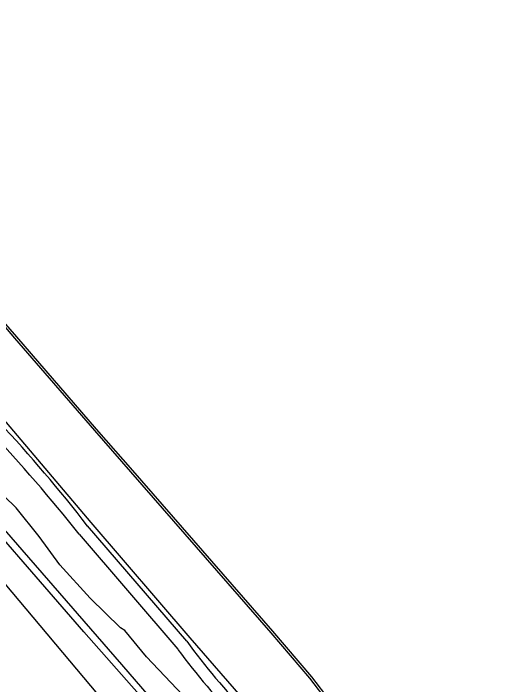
# Model space of a CAD drawing. Extents: x 155018 to 156648, y 383980 to 385733.
# Drawn here: x 155949.4 to 156042.4, y 385401.5 to 385527.5 of the extents above; entities that cross this region are included whole.
import ezdxf

# ---------------------------------------------------------------- set-up
doc = ezdxf.new("R2010")
doc.units = 0
for name, color, linetype in [('IMGEO_Groenvoorziening', 7, 'Continuous'), ('IMGEO_Hek', 7, 'Continuous'), ('IMGEO_Kademuur', 7, 'Continuous'), ('IMGEO_Loofbos', 7, 'Continuous')]:
    doc.layers.add(name, color=color, linetype=linetype)

msp = doc.modelspace()

# ---------------------------------------------------------------- linework, layer by layer
at = {"layer": 'IMGEO_Groenvoorziening'}
msp.add_lwpolyline([(155849.26, 385534.69), (155879.01, 385500), (155944.73, 385423.91), (155976.23, 385386.43), (155988, 385372.42), (155992.72, 385377.25), (155980.94, 385390.58), (155962.55, 385411.4), (155885.8, 385500), (155868.56, 385520.1), (155825.77, 385570), (155782.92, 385621.52)], dxfattribs=at)
at = {"layer": 'IMGEO_Hek'}
msp.add_lwpolyline([(155995.37, 385375.5), (155969.72, 385405.31), (155887.44, 385499.94), (155887.37, 385500.03)], dxfattribs=at)
at = {"layer": 'IMGEO_Kademuur'}
for points in [[(155944.01, 385472.7), (155942.49, 385474.48), (155942.53, 385474.64), (155942.83, 385474.89), (155949.96, 385466.76), (155964.91, 385449.45), (155971.69, 385441.68), (155997.97, 385411.51), (156005.27, 385402.94), (156008.69, 385398.48), (156008.38, 385398.24)], [(156008.38, 385398.24), (156004.96, 385402.69), (155997.67, 385411.25), (155971.39, 385441.42), (155964.61, 385449.19), (155949.65, 385466.5), (155945.44, 385471.39), (155945.12, 385471.41)]]:
    msp.add_lwpolyline(points, dxfattribs=at)
at = {"layer": 'IMGEO_Loofbos'}
for points in [[(155740.05, 385693.77), (155748.52, 385682.4), (155766.71, 385659.66), (155775.18, 385649.31), (155879.18, 385529.67), (155904.78, 385500), (155947.34, 385451.5), (155963.88, 385431.95), (155982.46, 385410.31), (155994.1, 385396.89), (156007.29, 385381.87), (156018.35, 385369.02), (156021.11, 385367.17), (156026.21, 385364.33), (156032.55, 385362.07), (156035.54, 385360.3), (156039.29, 385357.43), (156042.1, 385353.96), (156042.4, 385353.59)], [(156017.42, 385355.74), (155997.62, 385377.8), (155995.37, 385375.5), (155969.72, 385405.31), (155887.44, 385499.94), (155887.37, 385500.03), (155887.34, 385500.06), (155869.46, 385520.91), (155826.76, 385570.7), (155827.29, 385574.06), (155824.57, 385577.26), (155820.43, 385578.31), (155784.1, 385622.38), (155782.92, 385621.52)], [(156018.96, 385357.38), (156011.3, 385366.15), (156001.48, 385375.85), (155999.01, 385378.72), (155996.06, 385382.77), (155992.03, 385387.75), (155984.6, 385395.93), (155974.32, 385406.72), (155970.24, 385411.66), (155969.43, 385412.17), (155963.75, 385417.72), (155958.04, 385424.01), (155954.18, 385429.32), (155949.85, 385434.66), (155947.61, 385436.89)], [(155981.86, 385409.68), (155963.26, 385431.28)], [(155961.68, 385429.75), (155980.19, 385408.13)]]:
    msp.add_lwpolyline(points, dxfattribs=at)
for centre, radius, start, end in [((155748.32, 385265.12), 271.68, 37.704, 43.1064), ((155694.93, 385217.2), 341.08, 38.5476, 42.8566), ((156066.87, 385470.4), 104.47, 215.5354, 225.2233), ((156085.82, 385486.3), 131.41, 216.5038, 224.2127)]:
    msp.add_arc(centre, radius, start, end, dxfattribs=at)

doc.saveas('drawing.dxf')
